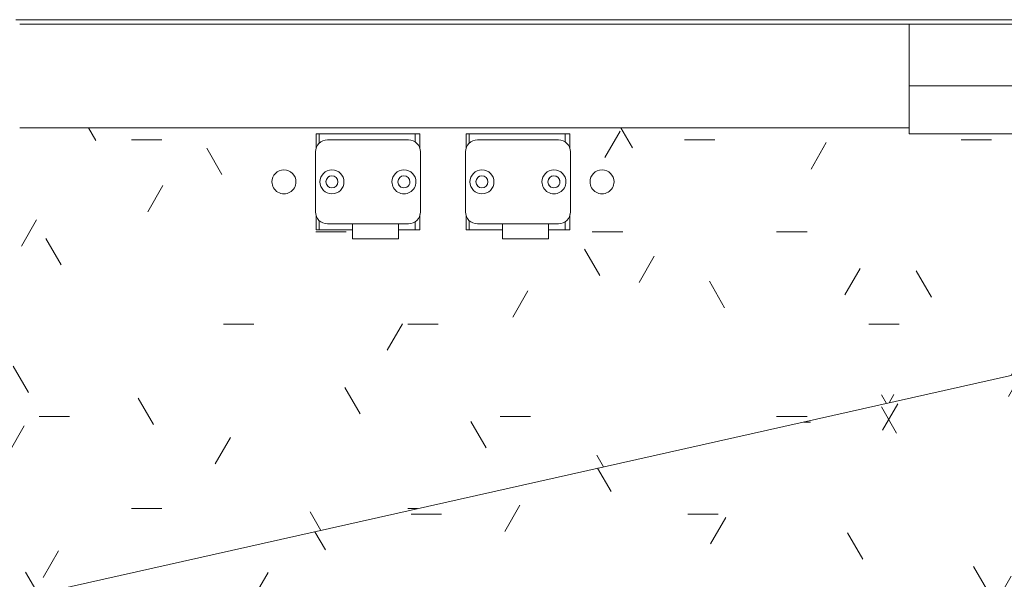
# Model space of a CAD drawing. Header units: inches. Extents: x -4136 to 1945, y -6639 to 12387.
# Tile 573 of 656: x -148 to -65, y 9971 to 10018. Entities that reach past the tile are written whole.
import ezdxf

# ---------------------------------------------------------------- set-up
doc = ezdxf.new("R2010")
doc.units = ezdxf.units.IN
doc.header["$MEASUREMENT"] = 0
for name, color, linetype, lineweight in [('A-FLOR', 7, 'Continuous', 9), ('A-FLOR-PATT', 7, 'Continuous', 50), ('A-GENM', 7, 'Continuous', 9), ('A-GLAZ', 7, 'Continuous', 9), ('A-WALL', 7, 'Continuous', 9), ('Q-SPCQ', 7, 'Continuous', 9)]:
    doc.layers.add(name, color=color, linetype=linetype, lineweight=lineweight)

# ---------------------------------------------------------------- blocks, each defined once
blk = doc.blocks.new('_THE_ WINDOW _ DOOR - Window - 1st Floor-2456132-DIAMOND PIERS')
at = {"layer": 'A-GLAZ', "color": 254, "true_color": 0xcccccc}
for p, q in [((-19.0125, -0.8125), (19.0125, -0.8125)), ((-19.0125, -4.8125), (-19.0125, -0.8125)), ((19.0125, -0.8125), (19.0125, -4.8125)), ((19.0125, -4.8125), (-19.0125, -4.8125))]:
    blk.add_line(p, q, dxfattribs=at)
blk = doc.blocks.new('gas_meter_manifold_5854 - Plumbing Gas Meter 3d Manifolded-2102305-DIAMOND PIERS')
at = {"layer": 'A-GENM', "color": 254, "lineweight": 13, "true_color": 0xcccccc}
for centre, start, end in [((-13.249, 0), 360, 180), ((13.249, 0), 360, 180), ((13.249, 0), 180, 360), ((-13.249, 0), 180, 360)]:
    blk.add_arc(centre, 1, start, end, dxfattribs=at)
blk = doc.blocks.new('Plumbing Gas Meter 3d single - Plumbing Gas Meter 3d single-2101173-DIAMOND PIERS')
at = {"layer": 'Q-SPCQ', "color": 254, "true_color": 0xcccccc}
for p, q in [((-2.549, 4.75), (1.299, 4.75)), ((-2.549, 4.75), (-2.549, 3.5)), ((1.299, 4.75), (1.299, 3.5)), ((-4.316, 4), (-4.316, 2.718)), ((-4.316, 4), (-3.922, 4)), ((-4.316, 2.722), (-4.316, 4)), ((-3.922, 4), (-2.553, 4)), ((-3.922, 3.3), (-3.922, 4)), ((3.375, 3.5), (-3.375, 3.5)), ((1.299, 4), (2.057, 4)), ((2.057, 4), (4.056, 4)), ((4.056, 4), (4.316, 4)), ((4.056, 3.227), (4.056, 4)), ((4.316, 2.778), (4.316, 4)), ((4.316, 2.778), (4.316, 4)), ((-4.375, 2.5), (-4.375, -2.5)), ((4.375, -2.5), (4.375, 2.5)), ((-4.316, -2.783), (-4.316, -4)), ((-4.316, -4), (-4.316, -2.784)), ((4.056, -4), (4.056, -3.218)), ((4.316, -4), (4.316, -2.801)), ((4.316, -4), (4.316, -2.803)), ((-3.922, -4), (-4.316, -4)), ((-3.922, -4), (-3.922, -3.33)), ((-1.924, -4), (-3.922, -4)), ((-3.375, -3.5), (3.375, -3.5)), ((2.057, -4), (-1.924, -4)), ((4.056, -4), (2.057, -4)), ((4.316, -4), (4.056, -4))]:
    blk.add_line(p, q, dxfattribs=at)
for centre, radius, start, end in [((-3.375, 2.5), 1, 90, 180), ((3.375, 2.5), 1, 0, 90), ((-3, 0), 1, 360, 180), ((3, 0), 1, 0, 180), ((-3, 0), 0.5, 360, 180), ((-3, 0), 0.5, 60, 180), ((-3, 0), 0.5, 180, 360), ((-3, 0), 0.5, 180, 360), ((-3, 0), 0.5, 360, 45), ((3, 0), 0.5, 0, 180), ((3, 0), 0.5, 0, 180), ((3, 0), 0.5, 180, 360), ((3, 0), 0.5, 300, 0), ((-3, 0), 1, 180, 360), ((3, 0), 1, 180, 360), ((3, 0), 0.5, 180, 270), ((-3.375, -2.5), 1, 180, 270), ((3.375, -2.5), 1, 270, 0)]:
    blk.add_arc(centre, radius, start, end, dxfattribs=at)
blk = doc.blocks.new('Plumbing Gas Meter 3d single - Plumbing Gas Meter 3d single-V21-DIAMOND PIERS')
at = {"layer": 'Q-SPCQ', "color": 254, "true_color": 0xcccccc}
for p, q in [((-2.549, 4.75), (1.299, 4.75)), ((-2.549, 4.75), (-2.549, 3.5)), ((1.299, 4.75), (1.299, 3.5)), ((-4.316, 4), (-4.316, 2.718)), ((-4.316, 4), (-3.922, 4)), ((-4.316, 2.722), (-4.316, 4)), ((-3.922, 4), (-2.553, 4)), ((-3.922, 3.3), (-3.922, 4)), ((3.375, 3.5), (-3.375, 3.5)), ((1.299, 4), (2.057, 4)), ((2.057, 4), (4.056, 4)), ((4.056, 4), (4.316, 4)), ((4.056, 3.227), (4.056, 4)), ((4.316, 2.778), (4.316, 4)), ((4.316, 2.778), (4.316, 4)), ((-4.375, 2.5), (-4.375, -2.5)), ((4.375, -2.5), (4.375, 2.5)), ((-4.316, -2.783), (-4.316, -4)), ((-4.316, -4), (-4.316, -2.784)), ((4.056, -4), (4.056, -3.218)), ((4.316, -4), (4.316, -2.801)), ((4.316, -4), (4.316, -2.803)), ((-3.922, -4), (-4.316, -4)), ((-3.922, -4), (-3.922, -3.33)), ((-1.924, -4), (-3.922, -4)), ((-3.375, -3.5), (3.375, -3.5)), ((2.057, -4), (-1.924, -4)), ((4.056, -4), (2.057, -4)), ((4.316, -4), (4.056, -4))]:
    blk.add_line(p, q, dxfattribs=at)
for centre, radius, start, end in [((-3.375, 2.5), 1, 90, 180), ((3.375, 2.5), 1, 0, 90), ((-3, 0), 1, 360, 180), ((3, 0), 1, 0, 180), ((-3, 0), 0.5, 360, 180), ((-3, 0), 0.5, 60, 180), ((-3, 0), 0.5, 180, 360), ((-3, 0), 0.5, 360, 45), ((-3, 0), 0.5, 315, 360), ((3, 0), 0.5, 0, 180), ((3, 0), 0.5, 0, 180), ((3, 0), 0.5, 180, 360), ((3, 0), 0.5, 300, 0), ((-3, 0), 1, 180, 360), ((-3, 0), 0.5, 180, 302.8362), ((3, 0), 1, 180, 360), ((3, 0), 0.5, 180, 270), ((-3.375, -2.5), 1, 180, 270), ((3.375, -2.5), 1, 270, 0)]:
    blk.add_arc(centre, radius, start, end, dxfattribs=at)
blk = doc.blocks.new('CTR - 1st Phase - Shell_rvt-2-DIAMOND PIERS')
at = {"layer": 'A-FLOR-PATT', "lineweight": 9, "true_color": 0xeaeaea}
h = blk.add_hatch(dxfattribs=at)
h.set_pattern_fill('FP_26', color=254, style=0, pattern_type=2)
h.set_pattern_definition([(0, (0, 2.334), (30.72, 7.679), [2.534, -20.506, 2.534, -20.506, -122.88]), (0, (0, 2.334), (30.72, 7.679), [-46.08, 2.534, -43.546, 2.534, -20.506, -53.76]), (0, (0, 2.334), (30.72, 7.679), [-115.2, 2.534, -12.826, 2.534, -35.866]), (120.003, (11.52, 6.174), (-22.011267, 22.761416), [2.534, -20.503, 2.534, -20.503, -122.867]), (120.003, (11.52, 6.174), (-22.011267, 22.761416), [-46.075, 2.534, -43.541, 2.534, -20.503, -53.754]), (120.003, (11.52, 6.174), (-22.011267, 22.761416), [-115.188, 2.534, -12.824, 2.534, -35.862]), (239.997, (15.36, 21.532), (-8.708519, -30.4403804), [2.534, -20.503, 2.534, -20.503, -122.867]), (239.997, (15.36, 21.532), (-8.708519, -30.4403804), [-46.075, 2.534, -43.541, 2.534, -20.503, -53.754]), (239.997, (15.36, 21.532), (-8.708519, -30.4403804), [-115.188, 2.534, -12.824, 2.534, -35.862])])
h.paths.add_polyline_path([(-3830.801, 9939.189), (-3616.708, 9939.189), (-3329.124, 10003.666), (-3329.124, 10009.089), (-3367.398, 10009.089), (-3367.398, 10008.589), (-3405.423, 10008.589), (-3405.423, 10009.089), (-3559.711, 10009.089), (-3559.711, 10008.589), (-3597.736, 10008.589), (-3597.736, 10009.089), (-3598.111, 10009.089), (-3598.111, 10008.589), (-3636.136, 10008.589), (-3636.136, 10009.089), (-3636.511, 10009.089), (-3636.511, 10008.589), (-3674.536, 10008.589), (-3674.536, 10009.089), (-3770.724, 10009.089), (-3770.724, 10008.589), (-3808.749, 10008.589), (-3808.749, 10009.089), (-3829.324, 10009.089), (-3829.324, 9941.314), (-3830.882, 9941.314), (-3830.878, 9939.189)], flags=0)
h.paths.add_polyline_path([(-3447.973, 9999.837), (-3451.82, 9999.837), (-3451.82, 10000.587), (-3454.837, 10000.587), (-3454.837, 10008.587), (-3446.206, 10008.587), (-3446.206, 10000.587), (-3447.973, 10000.587)], flags=0)
h.paths.add_polyline_path([(-3439.321, 9999.837), (-3439.321, 10000.587), (-3442.338, 10000.587), (-3442.338, 10008.587), (-3433.707, 10008.587), (-3433.707, 10000.587), (-3435.474, 10000.587), (-3435.474, 9999.837)], flags=0)
h.paths.add_polyline_path([(-3457.212, 10003.636), (-3457.83, 10003.636), (-3458.33, 10003.999), (-3458.521, 10004.587), (-3458.33, 10005.175), (-3457.83, 10005.538), (-3457.212, 10005.538), (-3456.712, 10005.175), (-3456.521, 10004.587), (-3456.712, 10003.999)], flags=0)
h.paths.add_polyline_path([(-3431.332, 10003.636), (-3431.832, 10003.999), (-3432.023, 10004.587), (-3431.832, 10005.175), (-3431.332, 10005.538), (-3430.713, 10005.538), (-3430.213, 10005.175), (-3430.023, 10004.587), (-3430.213, 10003.999), (-3430.713, 10003.636)], flags=0)
h = blk.add_hatch(dxfattribs=at)
h.set_pattern_fill('FP_27', color=254, style=0, pattern_type=2)
h.set_pattern_definition([(359.999, (0.101, 0.568), (30.720134, 7.679464), [2.534, -20.506, 2.534, -20.506, -122.88]), (359.999, (0.101, 0.568), (30.720134, 7.679464), [-46.08, 2.534, -43.546, 2.534, -20.506, -53.76]), (359.999, (0.101, 0.568), (30.720134, 7.679464), [-115.2, 2.534, -12.826, 2.534, -35.866]), (120.001, (11.621, 4.408), (-22.0114724, 22.763916), [2.534, -20.505, 2.534, -20.505, -122.877]), (120.001, (11.621, 4.408), (-22.0114724, 22.763916), [-46.079, 2.534, -43.544, 2.534, -20.505, -53.759]), (120.001, (11.621, 4.408), (-22.0114724, 22.763916), [-115.197, 2.534, -12.825, 2.534, -35.865]), (239.999, (15.461, 19.767), (-8.708956, -30.4432824), [2.534, -20.505, 2.534, -20.505, -122.875]), (239.999, (15.461, 19.767), (-8.708956, -30.4432824), [-46.078, 2.534, -43.544, 2.534, -20.505, -53.758]), (239.999, (15.461, 19.767), (-8.708956, -30.4432824), [-115.196, 2.534, -12.825, 2.534, -35.864])])
h.paths.add_polyline_path([(-3616.708, 9939.189), (-3329.124, 9939.189), (-3329.124, 10003.666), (-3607.23, 9941.314)], flags=0)
at = {"layer": 'A-FLOR', "color": 254, "true_color": 0xcccccc}
for p, q in [((-3479.848, 10018.089), (-2704.324, 10018.089)), ((-3616.708, 9939.189), (-3329.124, 10003.666))]:
    blk.add_line(p, q, dxfattribs=at)
at = {"layer": 'A-WALL', "color": 254, "lineweight": 13, "true_color": 0xcccccc}
for p, q in [((-3405.423, 10017.714), (-3479.536, 10017.714)), ((-3405.423, 10012.589), (-3405.423, 10017.714)), ((-3479.536, 10009.089), (-3405.423, 10009.089))]:
    blk.add_line(p, q, dxfattribs=at)
at = {"layer": 'A-WALL', "color": 254, "true_color": 0xcccccc}
blk.add_line((-3405.423, 10017.714), (-3367.398, 10017.714), dxfattribs=at)
at = {"color": 254, "lineweight": 9, "true_color": 0xcccccc}
blk.add_blockref('_THE_ WINDOW _ DOOR - Window - 1st Floor-2456132-DIAMOND PIERS', (-3386.41, 10013.402), dxfattribs=at)
at = {"color": 254, "lineweight": 9, "true_color": 0xcccccc, "rotation": 180}
for name, p in [('Plumbing Gas Meter 3d single - Plumbing Gas Meter 3d single-2101173-DIAMOND PIERS', (-3450.521, 10004.587)), ('Plumbing Gas Meter 3d single - Plumbing Gas Meter 3d single-V21-DIAMOND PIERS', (-3438.023, 10004.587)), ('gas_meter_manifold_5854 - Plumbing Gas Meter 3d Manifolded-2102305-DIAMOND PIERS', (-3444.272, 10004.587))]:
    blk.add_blockref(name, p, dxfattribs=at)

msp = doc.modelspace()

# ---------------------------------------------------------------- block references
at = {"lineweight": 5}
msp.add_blockref('CTR - 1st Phase - Shell_rvt-2-DIAMOND PIERS', (3332.0137, 0), dxfattribs=at)

doc.saveas('drawing.dxf')
